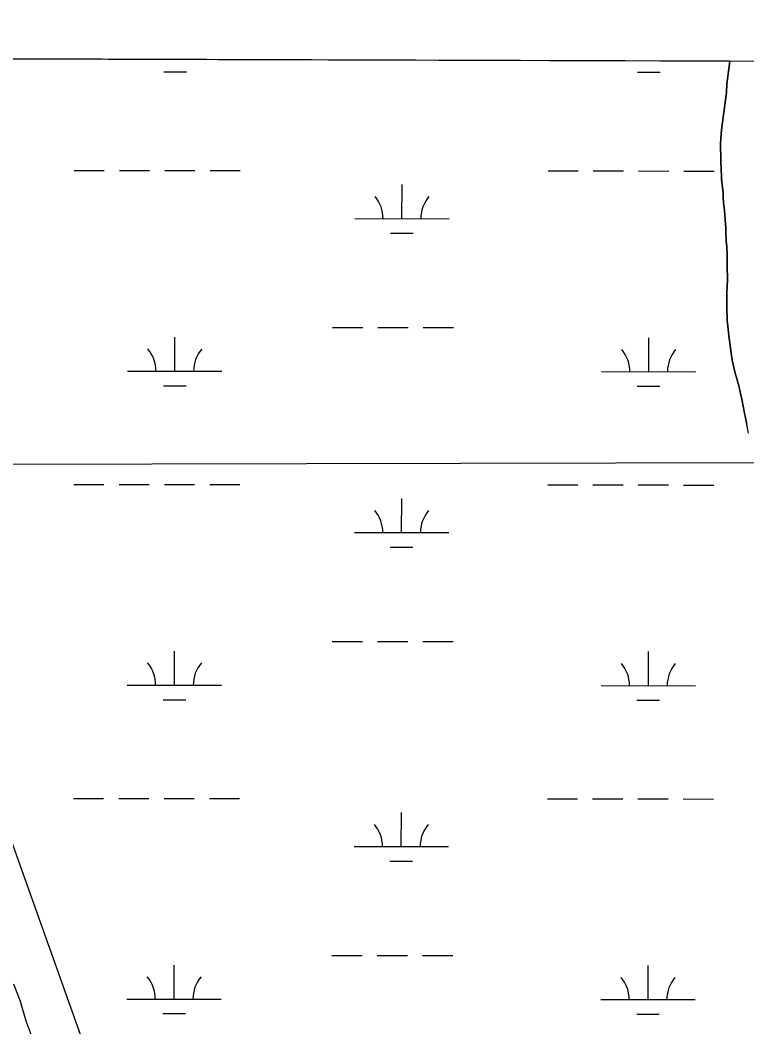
# Model space of a CAD drawing. Extents: x 3148686 to 3186545, y 916144 to 941516.
# Drawn here: x 3166115 to 3166885, y 938676 to 939743 of the extents above; entities that cross this region are included whole.
import ezdxf

# ---------------------------------------------------------------- set-up
doc = ezdxf.new("R2010")
doc.units = 0
for name, color, linetype in [('V-GRID-FRAM', 7, 'Continuous'), ('V-SITE-VEGE', 7, 'Continuous'), ('V-TOPO-BNDY', 7, 'Continuous'), ('V-TOPO-SHOR', 7, 'Continuous'), ('V-WETL-SWMP', 7, 'Continuous')]:
    doc.layers.add(name, color=color, linetype=linetype)

msp = doc.modelspace()

# ---------------------------------------------------------------- linework, layer by layer
at = {"layer": 'V-GRID-FRAM'}
msp.add_lwpolyline([(3152987.167, 939742.726), (3184296.344, 939644.818), (3184247.401, 921455.763), (3152922.35, 921553.721), (3152987.167, 939742.726)], dxfattribs=at)
at = {"layer": 'V-SITE-VEGE'}
for p, q in [((3166866.672993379, 939699.3229213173), (3163952.614228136, 939708.4355743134)), ((3166863.639, 939674.8339999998), (3166866.672993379, 939699.3229213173)), ((3166863.066, 939666.011), (3166863.639, 939674.8339999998)), ((3166857.9710000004, 939626.5279999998), (3166863.0660000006, 939666.011)), ((3166856.775, 939611.9359999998), (3166857.971, 939626.5279999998)), ((3166857.08, 939593.772), (3166856.775, 939611.9359999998)), ((3166857.4240000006, 939583.8849999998), (3166857.08, 939593.772)), ((3166857.881, 939578.136), (3166857.424, 939583.8849999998)), ((3166857.9440000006, 939574.3589999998), (3166857.8810000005, 939578.136)), ((3166859.6290000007, 939559.6359999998), (3166857.9440000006, 939574.3589999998)), ((3166859.697, 939555.4989999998), (3166859.6290000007, 939559.6359999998)), ((3166860.1660000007, 939549.0319999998), (3166859.697, 939555.4989999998)), ((3166860.785, 939544.3640000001), (3166860.1660000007, 939549.0319999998)), ((3166861.448, 939536.8199999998), (3166860.785, 939544.3640000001)), ((3166861.7230000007, 939531.2469999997), (3166861.4480000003, 939536.8199999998)), ((3166862.396, 939523.1629999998), (3166861.7230000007, 939531.2469999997)), ((3166862.484, 939517.9469999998), (3166862.396, 939523.1629999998)), ((3166862.998, 939508.782), (3166862.484, 939517.9469999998)), ((3166863.633, 939503.0359999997), (3166862.998, 939508.782)), ((3166863.7990000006, 939493.144), (3166863.6330000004, 939503.0359999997)), ((3166864.082, 939487.0349999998), (3166863.799, 939493.144)), ((3166863.975, 939482.713), (3166864.082, 939487.0349999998)), ((3166864.2350000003, 939467.0669999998), (3166863.9750000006, 939482.713)), ((3166863.732000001, 939454.1070000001), (3166864.2350000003, 939467.0669999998)), ((3166863.619, 939439.353), (3166863.732, 939454.1070000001)), ((3166864.045, 939424.6079999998), (3166863.619, 939439.353)), ((3166864.502, 939418.8589999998), (3166864.045, 939424.6079999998)), ((3166865.108, 939414.9119999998), (3166864.502, 939418.8589999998)), ((3166866.173, 939405.035), (3166865.108, 939414.9119999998)), ((3166866.775, 939401.2709999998), (3166866.173, 939405.035)), ((3166867.019, 939397.4940000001), (3166866.7750000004, 939401.2709999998)), ((3166869.245, 939382.5989999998), (3166867.019, 939397.4940000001)), ((3166871.971, 939370.233), (3166869.245, 939382.5989999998)), ((3166876.179, 939355.1929999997), (3166871.971, 939370.233)), ((3166877.9350000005, 939347.126), (3166876.1790000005, 939355.1929999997)), ((3166879.4730000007, 939341.2149999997), (3166877.9350000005, 939347.126)), ((3166882.42, 939326.332), (3166879.473, 939341.2149999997)), ((3166883.2200000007, 939321.4889999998), (3166882.42, 939326.332)), ((3166884.7790000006, 939314.3209999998), (3166883.2200000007, 939321.4889999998)), ((3166107.981, 938721.7339999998), (3166115.153, 938703.286)), ((3166115.1530000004, 938703.286), (3166121.076, 938682.3960000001)), ((3166121.076, 938682.3960000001), (3166131.8300000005, 938654.1070000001))]:
    msp.add_line(p, q, dxfattribs=at)
at = {"layer": 'V-TOPO-BNDY'}
msp.add_line((3160786.109000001, 939259.3729999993), (3184295.4581763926, 939315.6127136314), dxfattribs=at)
at = {"layer": 'V-TOPO-SHOR'}
for points in [[(3166866.6729933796, 939699.3229213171), (3166863.639000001, 939674.8339999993), (3166863.066000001, 939666.0109999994), (3166857.971000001, 939626.5279999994), (3166856.775000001, 939611.9359999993), (3166857.080000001, 939593.7719999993), (3166857.424000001, 939583.8849999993), (3166857.881000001, 939578.1359999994), (3166857.944000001, 939574.3589999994), (3166859.629000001, 939559.6359999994), (3166859.697000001, 939555.4989999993), (3166860.166000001, 939549.0319999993), (3166860.785000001, 939544.3639999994), (3166861.448000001, 939536.8199999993), (3166861.723000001, 939531.2469999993), (3166862.396000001, 939523.1629999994), (3166862.484000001, 939517.9469999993), (3166862.998000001, 939508.7819999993), (3166863.633000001, 939503.0359999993), (3166863.799000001, 939493.1439999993), (3166864.082000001, 939487.0329999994), (3166863.973000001, 939482.7129999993), (3166864.235000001, 939467.0669999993), (3166863.7320000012, 939454.1069999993), (3166863.619000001, 939439.3529999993), (3166864.045000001, 939424.6079999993), (3166864.502000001, 939418.8589999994), (3166865.108000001, 939414.9119999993), (3166866.173000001, 939405.0349999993), (3166866.775000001, 939401.2689999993), (3166867.0190000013, 939397.4939999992), (3166869.245000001, 939382.5989999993), (3166871.971000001, 939370.2329999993), (3166876.179000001, 939355.1929999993), (3166877.935000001, 939347.1259999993), (3166879.473000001, 939341.2149999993), (3166882.420000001, 939326.3319999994), (3166883.220000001, 939321.4889999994), (3166884.779000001, 939314.3209999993)], [(3165631.104857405, 939149.5953402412), (3165896.262825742, 939127.8148288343), (3165967.9181621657, 939113.4052331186), (3166018.0421639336, 939070.3501146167), (3166060.968918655, 938998.6343717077), (3166275.345964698, 938396.376167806), (3166325.0622226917, 937966.3006838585), (3166360.5123503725, 937600.7436957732)]]:
    msp.add_lwpolyline(points, dxfattribs=at)
at = {"layer": 'V-WETL-SWMP'}
for p, q in [((3166866.6729419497, 939699.3229214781), (3163952.6188334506, 939708.4355599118)), ((3166866.6729419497, 939699.3229214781), (3163952.6188334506, 939708.4355599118)), ((3166863.6388332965, 939674.8348427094), (3166866.6729419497, 939699.3229214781)), ((3166863.6388332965, 939674.8348427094), (3166866.6729419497, 939699.3229214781)), ((3166267.2271749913, 939688.0457199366), (3166291.2271584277, 939688.020431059)), ((3166769.1348286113, 939687.5168578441), (3166793.134812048, 939687.4915689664)), ((3166863.0668357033, 939666.0108449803), (3166863.6388332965, 939674.8348427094)), ((3166863.0668357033, 939666.0108449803), (3166863.6388332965, 939674.8348427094)), ((3166857.9698471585, 939626.5288557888), (3166863.066835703, 939666.0108449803)), ((3166857.9698471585, 939626.5288557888), (3166863.066835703, 939666.0108449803)), ((3166856.774851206, 939611.9368596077), (3166857.9698471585, 939626.5288557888)), ((3166856.774851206, 939611.9368596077), (3166857.9698471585, 939626.5288557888)), ((3166857.0788557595, 939593.7728639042), (3166856.774851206, 939611.9368596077)), ((3166857.0788557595, 939593.7728639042), (3166856.774851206, 939611.9368596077)), ((3166857.4238581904, 939583.8838661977), (3166857.0788557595, 939593.7728639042)), ((3166857.4238581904, 939583.8838661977), (3166857.0788557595, 939593.7728639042)), ((3166172.2730076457, 939583.5057280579), (3166204.2729855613, 939583.4720095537)), ((3166220.2729745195, 939583.4551503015), (3166252.2729524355, 939583.4214317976)), ((3166268.2729413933, 939583.4045725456), (3166300.2729193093, 939583.3708540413)), ((3166316.272908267, 939583.3539947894), (3166348.272886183, 939583.3202762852)), ((3166674.1806612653, 939582.9768659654), (3166706.1806391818, 939582.9431474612)), ((3166722.1806281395, 939582.9262882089), (3166754.1806060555, 939582.892569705)), ((3166770.180595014, 939582.875710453), (3166802.1805729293, 939582.8419919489)), ((3166818.180561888, 939582.8251326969), (3166850.1805398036, 939582.7914141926)), ((3166857.8798595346, 939578.1348674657), (3166857.4238581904, 939583.8838661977)), ((3166857.8798595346, 939578.1348674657), (3166857.4238581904, 939583.8838661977)), ((3166857.9428604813, 939574.3588683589), (3166857.8798595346, 939578.1348674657)), ((3166857.9428604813, 939574.3588683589), (3166857.8798595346, 939578.1348674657)), ((3166519.5353138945, 939532.3977943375), (3166519.573238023, 939568.3977700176)), ((3166859.628863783, 939559.6358714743), (3166857.9428604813, 939574.3588683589)), ((3166859.628863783, 939559.6358714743), (3166857.9428604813, 939574.3588683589)), ((3166859.6978648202, 939555.4988724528), (3166859.628863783, 939559.6358714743)), ((3166859.6978648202, 939555.4988724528), (3166859.628863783, 939559.6358714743)), ((3166860.1658663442, 939549.0308738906), (3166859.6978648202, 939555.4988724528)), ((3166860.1658663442, 939549.0308738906), (3166859.6978648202, 939555.4988724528)), ((3166860.7838673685, 939544.363874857), (3166860.1658663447, 939549.0308738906)), ((3166860.7838673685, 939544.363874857), (3166860.1658663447, 939549.0308738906)), ((3166861.448869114, 939536.8188765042), (3166860.7838673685, 939544.363874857)), ((3166861.448869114, 939536.8188765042), (3166860.7838673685, 939544.363874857)), ((3166861.722870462, 939531.2468777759), (3166861.448869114, 939536.8188765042)), ((3166861.722870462, 939531.2468777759), (3166861.448869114, 939536.8188765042)), ((3166469.5353484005, 939532.4504795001), (3166569.5352793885, 939532.3451091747)), ((3166862.396872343, 939523.1628795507), (3166861.722870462, 939531.2468777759)), ((3166862.396872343, 939523.1628795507), (3166861.722870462, 939531.2468777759)), ((3166862.48487365, 939517.9478807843), (3166862.3968723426, 939523.1628795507)), ((3166862.48487365, 939517.9478807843), (3166862.3968723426, 939523.1628795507)), ((3166507.5190664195, 939516.9794492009), (3166531.5190498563, 939516.9541603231)), ((3166862.9978758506, 939508.7818828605), (3166862.48487365, 939517.9478807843)), ((3166862.9978758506, 939508.7818828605), (3166862.48487365, 939517.9478807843)), ((3166863.6328771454, 939503.0358840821), (3166862.9978758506, 939508.7818828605)), ((3166863.6328771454, 939503.0358840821), (3166862.9978758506, 939508.7818828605)), ((3166863.7988796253, 939493.1438864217), (3166863.6328771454, 939503.0358840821)), ((3166863.7988796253, 939493.1438864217), (3166863.6328771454, 939503.0358840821)), ((3166864.080881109, 939487.031887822), (3166863.7988796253, 939493.1438864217)), ((3166864.080881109, 939487.031887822), (3166863.7988796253, 939493.1438864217)), ((3166863.9728822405, 939482.7128888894), (3166864.080881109, 939487.031887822)), ((3166863.9728822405, 939482.7128888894), (3166864.080881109, 939487.031887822)), ((3166864.234886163, 939467.0668925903), (3166863.9728822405, 939482.7128888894)), ((3166864.234886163, 939467.0668925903), (3166863.9728822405, 939482.7128888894)), ((3166863.7318896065, 939454.1058958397), (3166864.234886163, 939467.0668925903)), ((3166863.7318896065, 939454.1058958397), (3166864.234886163, 939467.0668925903)), ((3166863.6188934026, 939439.3528994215), (3166863.7318896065, 939454.1058958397)), ((3166863.6188934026, 939439.3528994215), (3166863.7318896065, 939454.1058958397)), ((3166864.0458970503, 939424.6079028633), (3166863.6188934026, 939439.3528994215)), ((3166864.0458970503, 939424.6079028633), (3166863.6188934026, 939439.3528994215)), ((3166446.0057629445, 939417.0432225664), (3166478.0057408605, 939417.0095040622)), ((3166494.0057298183, 939416.9926448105), (3166526.0057077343, 939416.958926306)), ((3166542.005696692, 939416.9420670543), (3166574.0056746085, 939416.9083485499)), ((3166864.5018983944, 939418.8589041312), (3166864.0458970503, 939424.6079028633)), ((3166864.5018983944, 939418.8589041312), (3166864.0458970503, 939424.6079028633)), ((3166865.106899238, 939414.9119049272), (3166864.5018983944, 939418.8589041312)), ((3166865.106899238, 939414.9119049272), (3166864.5018983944, 939418.8589041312)), ((3166278.892966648, 939370.7892898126), (3166278.9308907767, 939406.7892654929)), ((3166780.8006202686, 939370.2604277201), (3166780.838544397, 939406.2604034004)), ((3166866.1719014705, 939405.0349070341), (3166865.106899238, 939414.9119049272)), ((3166866.1719014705, 939405.0349070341), (3166865.106899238, 939414.9119049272)), ((3166866.7749022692, 939401.2679077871), (3166866.1719014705, 939405.0349070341)), ((3166866.7749022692, 939401.2679077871), (3166866.1719014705, 939405.0349070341)), ((3166867.017903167, 939397.493908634), (3166866.774902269, 939401.2679077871)), ((3166867.017903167, 939397.493908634), (3166866.774902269, 939401.2679077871)), ((3166869.2449063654, 939382.5999116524), (3166867.017903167, 939397.493908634)), ((3166869.2449063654, 939382.5999116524), (3166867.017903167, 939397.493908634)), ((3166871.9709087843, 939370.2329139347), (3166869.2449063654, 939382.5999116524)), ((3166871.9709087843, 939370.2329139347), (3166869.2449063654, 939382.5999116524)), ((3166228.893001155, 939370.8419749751), (3166328.8929321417, 939370.7366046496)), ((3166730.8006547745, 939370.3131128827), (3166830.800585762, 939370.207742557)), ((3166876.179911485, 939355.1919164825), (3166871.9709087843, 939370.2329139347)), ((3166876.179911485, 939355.1919164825), (3166871.9709087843, 939370.2329139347)), ((3166266.8767191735, 939355.370944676), (3166290.87670261, 939355.3456557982)), ((3166768.7843727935, 939354.8420825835), (3166792.7843562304, 939354.8167937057)), ((3166877.933913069, 939347.1259179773), (3166876.179911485, 939355.1919164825)), ((3166877.933913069, 939347.1259179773), (3166876.179911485, 939355.1919164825)), ((3166879.471914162, 939341.2149190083), (3166877.933913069, 939347.1259179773)), ((3166879.471914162, 939341.2149190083), (3166877.933913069, 939347.1259179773)), ((3166882.418917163, 939326.3329218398), (3166879.471914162, 939341.2149190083)), ((3166882.418917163, 939326.3329218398), (3166879.471914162, 939341.2149190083)), ((3166883.2199181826, 939321.4889228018), (3166882.418917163, 939326.3329218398)), ((3166883.2199181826, 939321.4889228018), (3166882.418917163, 939326.3329218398)), ((3166884.77891959, 939314.3199241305), (3166883.2199181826, 939321.4889228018)), ((3166884.77891959, 939314.3199241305), (3166883.2199181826, 939321.4889228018)), ((3166886.3739215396, 939304.9919259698), (3166884.7789195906, 939314.3199241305)), ((3166886.3739215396, 939304.9919259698), (3166884.7789195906, 939314.3199241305)), ((3166171.9225518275, 939250.8309527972), (3166203.9225297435, 939250.797234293)), ((3166219.9225187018, 939250.7803750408), (3166251.9224966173, 939250.7466565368)), ((3166267.9224855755, 939250.7297972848), (3166299.9224634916, 939250.6960787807)), ((3166315.9224524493, 939250.6792195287), (3166347.922430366, 939250.6455010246)), ((3166673.830205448, 939250.3020907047), (3166705.830183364, 939250.2683722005)), ((3166721.8301723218, 939250.2515129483), (3166753.830150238, 939250.2177944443)), ((3166769.8301391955, 939250.2009351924), (3166801.8301171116, 939250.1672166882)), ((3166817.83010607, 939250.1503574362), (3166849.8300839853, 939250.116638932)), ((3166519.1848580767, 939199.7230190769), (3166519.2227822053, 939235.722994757)), ((3166469.184892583, 939199.7757042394), (3166569.184823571, 939199.6703339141)), ((3166507.168610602, 939184.3046739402), (3166531.1685940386, 939184.2793850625)), ((3166445.6553071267, 939084.3684473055), (3166477.6552850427, 939084.3347288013)), ((3166493.655274, 939084.3178695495), (3166525.6552519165, 939084.2841510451)), ((3166541.6552408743, 939084.2672917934), (3166573.6552187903, 939084.2335732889)), ((3166278.5425108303, 939038.1145145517), (3166278.580434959, 939074.114490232)), ((3166780.450164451, 939037.5856524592), (3166780.4880885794, 939073.5856281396)), ((3166228.5425453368, 939038.1671997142), (3166328.5424763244, 939038.0618293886)), ((3166730.4501989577, 939037.6383376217), (3166830.4501299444, 939037.5329672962)), ((3166266.5262633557, 939022.696169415), (3166290.526246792, 939022.6708805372)), ((3166768.433916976, 939022.1673073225), (3166792.4339004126, 939022.1420184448)), ((3166171.5720960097, 938918.1561775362), (3166203.572073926, 938918.1224590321)), ((3166219.572062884, 938918.1055997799), (3166251.5720407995, 938918.0718812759)), ((3166267.572029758, 938918.055022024), (3166299.572007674, 938918.0213035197)), ((3166315.5719966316, 938918.0044442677), (3166347.5719745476, 938917.9707257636)), ((3166673.47974963, 938917.6273154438), (3166705.479727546, 938917.5935969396)), ((3166721.479716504, 938917.5767376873), (3166753.47969442, 938917.5430191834)), ((3166769.4796833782, 938917.5261599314), (3166801.4796612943, 938917.4924414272)), ((3166817.479650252, 938917.4755821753), (3166849.479628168, 938917.4418636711)), ((3166518.834402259, 938867.0482438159), (3166518.8723263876, 938903.048219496)), ((3166468.8344367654, 938867.1009289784), (3166568.834367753, 938866.9955586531)), ((3166506.8181547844, 938851.6298986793), (3166530.818138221, 938851.6046098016)), ((3166445.304851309, 938751.6936720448), (3166477.3048292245, 938751.6599535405)), ((3166493.3048181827, 938751.6430942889), (3166525.3047960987, 938751.6093757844)), ((3166541.3047850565, 938751.5925165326), (3166573.3047629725, 938751.5587980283)), ((3166278.1920550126, 938705.439739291), (3166278.229979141, 938741.4397149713)), ((3166780.099708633, 938704.9108771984), (3166780.137632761, 938740.9108528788)), ((3166228.192089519, 938705.4924244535), (3166328.1920205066, 938705.387054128)), ((3166730.0997431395, 938704.963562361), (3166830.0996741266, 938704.8581920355)), ((3166266.175807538, 938690.0213941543), (3166290.175790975, 938689.9961052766)), ((3166768.083461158, 938689.4925320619), (3166792.083444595, 938689.4672431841))]:
    msp.add_line(p, q, dxfattribs=at)
for centre, radius, start, end in [((3166464.292916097, 939532.9308068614), 35.24628790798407, 359.16780716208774, 40.71146549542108), ((3166574.778712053, 939532.8143875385), 35.246287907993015, 139.1678041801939, 180.71146251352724), ((3166223.650568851, 939371.3223023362), 35.24628790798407, 359.16780716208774, 40.71146549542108), ((3166334.1363648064, 939371.2058830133), 35.246287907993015, 139.1678041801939, 180.71146251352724), ((3166725.5582224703, 939370.7934402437), 35.24628790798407, 359.16780716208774, 40.71146549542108), ((3166836.0440184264, 939370.6770209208), 35.246287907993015, 139.1678041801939, 180.71146251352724), ((3166463.9424602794, 939200.2560316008), 35.24628790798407, 359.16780716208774, 40.71146549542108), ((3166574.428256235, 939200.1396122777), 35.246287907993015, 139.1678041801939, 180.71146251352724), ((3166223.3001130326, 939038.6475270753), 35.24628790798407, 359.16780716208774, 40.71146549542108), ((3166333.7859089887, 939038.5311077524), 35.246287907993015, 139.1678041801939, 180.71146251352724), ((3166725.207766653, 939038.1186649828), 35.24628790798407, 359.16780716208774, 40.71146549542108), ((3166835.6935626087, 939038.0022456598), 35.246287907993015, 139.1678041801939, 180.71146251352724), ((3166463.5920044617, 938867.5812563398), 35.24628790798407, 359.16780716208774, 40.71146549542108), ((3166574.077800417, 938867.4648370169), 35.246287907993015, 139.1678041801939, 180.71146251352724), ((3166222.949657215, 938705.9727518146), 35.24628790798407, 359.16780716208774, 40.71146549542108), ((3166333.435453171, 938705.8563324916), 35.246287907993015, 139.1678041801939, 180.71146251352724), ((3166724.857310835, 938705.4438897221), 35.24628790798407, 359.16780716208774, 40.71146549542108), ((3166835.343106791, 938705.3274703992), 35.246287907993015, 139.1678041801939, 180.71146251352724)]:
    msp.add_arc(centre, radius, start, end, dxfattribs=at)

doc.saveas('drawing.dxf')
